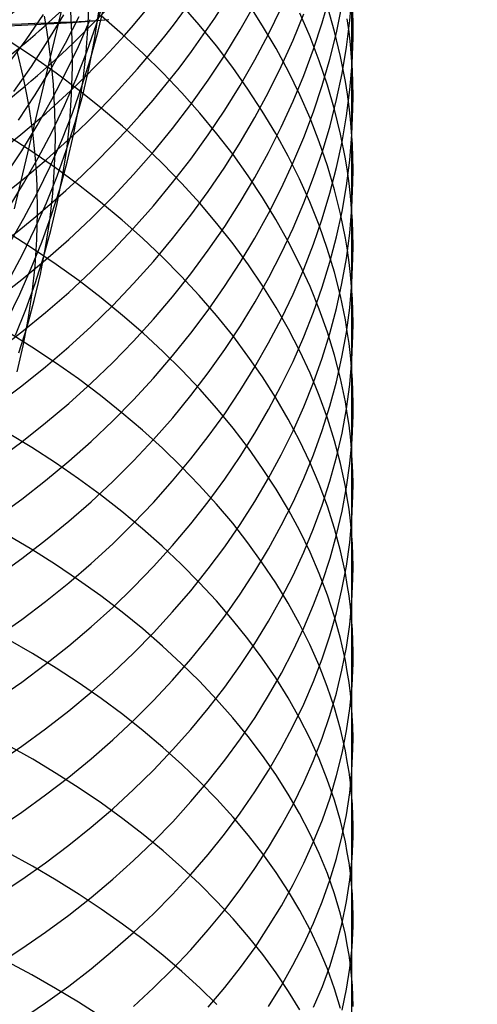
# Model space of a CAD drawing. Extents: x -383 to 1849, y -1185 to -529.
# Tile 832 of 870: x 1842 to 1849, y -960 to -945. Entities that reach past the tile are written whole.
import ezdxf

# ---------------------------------------------------------------- set-up
doc = ezdxf.new("R2010")
doc.units = 0
doc.layers.add('PREDEFINITO', color=7, linetype='CONTINUOUS')

msp = doc.modelspace()

# ---------------------------------------------------------------- linework, layer by layer
at = {"layer": 'PREDEFINITO'}
for p, q in [((1842.565, -945.734, 519.465), (1843.069, -943.613, 522.411)), ((1846.972, -944.683, 628.412), (1846.972, -945.737, 629.828)), ((1843.117, -945.253, 523.462), (1843.13, -944.844, 523.197)), ((1843.239, -945.253, 529.655), (1843.366, -944.847, 529.41)), ((1846.543, -945.229, 621.57), (1846.656, -944.838, 621.844)), ((1846.947, -945.199, 625.807), (1846.979, -944.811, 626.101)), ((1842.872, -945.27, 521.33), (1842.859, -945.067, 521.195)), ((1843.209, -945.478, 525.71), (1843.272, -945.069, 525.449)), ((1843.262, -945.353, 527.693), (1843.358, -944.945, 527.439)), ((1844.742, -945.262, 640.011), (1844.478, -944.96, 640.296)), ((1845.342, -945.336, 615.576), (1845.556, -944.959, 615.811)), ((1845.67, -945.276, 637.429), (1845.461, -944.948, 637.728)), ((1845.756, -945.398, 617.461), (1845.943, -945.015, 617.71)), ((1846.723, -945.358, 632.468), (1846.62, -944.994, 632.777)), ((1846.751, -945.377, 623.539), (1846.832, -944.987, 623.824)), ((1846.995, -945.257, 627.96), (1846.992, -945.066, 628.111)), ((1842.206, -945.48, 537.496), (1842.463, -945.111, 537.298)), ((1842.508, -945.334, 519.193), (1842.473, -945.134, 519.058)), ((1842.526, -945.496, 535.634), (1842.756, -945.116, 535.423)), ((1842.781, -945.527, 533.746), (1842.983, -945.138, 533.523)), ((1842.972, -945.578, 531.834), (1843.145, -945.182, 531.599)), ((1843.618, -945.403, 642.533), (1843.306, -945.131, 642.797)), ((1846.115, -945.487, 619.37), (1846.273, -945.101, 619.631)), ((1846.364, -945.437, 634.802), (1846.213, -945.088, 635.109)), ((1846.416, -945.616, 621.297), (1846.543, -945.229, 621.57)), ((1846.899, -945.586, 625.513), (1846.947, -945.199, 625.807)), ((1846.935, -945.361, 630.136), (1846.91, -945.174, 630.29)), ((1842.539, -945.534, 519.329), (1842.508, -945.334, 519.193)), ((1842.881, -945.472, 521.465), (1842.872, -945.27, 521.33)), ((1843.087, -945.661, 523.73), (1843.117, -945.253, 523.462)), ((1843.096, -945.654, 529.9), (1843.239, -945.253, 529.655)), ((1843.151, -945.758, 527.947), (1843.262, -945.353, 527.693)), ((1844.993, -945.57, 639.72), (1844.742, -945.262, 640.011)), ((1845.114, -945.706, 615.345), (1845.342, -945.336, 615.576)), ((1845.866, -945.608, 637.125), (1845.67, -945.276, 637.429)), ((1846.811, -945.723, 632.158), (1846.723, -945.358, 632.468)), ((1846.956, -945.549, 629.982), (1846.935, -945.361, 630.136)), ((1846.994, -945.448, 627.809), (1846.995, -945.257, 627.96)), ((1841.936, -945.841, 537.692), (1842.206, -945.48, 537.496)), ((1842.3, -945.725, 644.957), (1841.943, -945.489, 645.195)), ((1842.283, -945.869, 535.843), (1842.526, -945.496, 535.634)), ((1842.885, -945.877, 521.737), (1842.881, -945.472, 521.465)), ((1843.129, -945.884, 525.972), (1843.209, -945.478, 525.71)), ((1843.919, -945.681, 642.261), (1843.618, -945.403, 642.533)), ((1845.556, -945.775, 617.216), (1845.756, -945.398, 617.461)), ((1845.943, -945.869, 619.111), (1846.115, -945.487, 619.37)), ((1846.5, -945.789, 634.491), (1846.364, -945.437, 634.802)), ((1846.654, -945.764, 623.255), (1846.751, -945.377, 623.539)), ((1846.979, -945.831, 627.507), (1846.994, -945.448, 627.809)), ((1842.169, -946.037, 517.462), (1842.077, -945.644, 517.189)), ((1842.565, -945.734, 519.465), (1842.539, -945.534, 519.329)), ((1842.566, -945.91, 533.967), (1842.781, -945.527, 533.746)), ((1842.785, -945.969, 532.067), (1842.972, -945.578, 531.834)), ((1842.939, -946.051, 530.144), (1843.096, -945.654, 529.9)), ((1843.041, -946.067, 523.998), (1843.087, -945.661, 523.73)), ((1845.231, -945.884, 639.424), (1844.993, -945.57, 639.72)), ((1846.047, -945.945, 636.818), (1845.866, -945.608, 637.125)), ((1846.273, -946, 621.026), (1846.416, -945.616, 621.297)), ((1846.834, -945.971, 625.219), (1846.899, -945.586, 625.513)), ((1846.972, -945.737, 629.828), (1846.956, -945.549, 629.982)), ((1842.647, -945.969, 644.711), (1842.3, -945.725, 644.957)), ((1842.303, -946.826, 518.017), (1842.565, -945.734, 519.465)), ((1842.587, -945.934, 519.602), (1842.565, -945.734, 519.465)), ((1843.024, -946.159, 528.2), (1843.151, -945.758, 527.947)), ((1844.208, -945.965, 641.983), (1843.919, -945.681, 642.261)), ((1844.873, -946.07, 615.117), (1845.114, -945.706, 615.345)), ((1845.342, -946.147, 616.974), (1845.556, -945.775, 617.216)), ((1846.62, -946.145, 634.178), (1846.5, -945.789, 634.491)), ((1846.542, -946.149, 622.973), (1846.654, -945.764, 623.255)), ((1846.881, -946.091, 631.845), (1846.811, -945.723, 632.158)), ((1846.984, -945.925, 629.674), (1846.972, -945.737, 629.828)), ((1846.972, -945.737, 629.828), (1846.972, -946.829, 631.216)), ((1842.027, -946.235, 536.049), (1842.283, -945.869, 535.843)), ((1842.337, -946.286, 534.187), (1842.566, -945.91, 533.967)), ((1842.605, -946.135, 519.74), (1842.587, -945.934, 519.602)), ((1842.873, -946.281, 522.01), (1842.885, -945.877, 521.737)), ((1843.035, -946.288, 526.234), (1843.129, -945.884, 525.972)), ((1845.455, -946.202, 639.123), (1845.231, -945.884, 639.424)), ((1845.757, -946.246, 618.856), (1845.943, -945.869, 619.111)), ((1846.213, -946.285, 636.507), (1846.047, -945.945, 636.818)), ((1846.947, -946.213, 627.205), (1846.979, -945.831, 627.507)), ((1846.991, -946.114, 629.52), (1846.984, -945.925, 629.674)), ((1842.209, -946.234, 517.599), (1842.169, -946.037, 517.462)), ((1842.585, -946.355, 532.298), (1842.785, -945.969, 532.067)), ((1842.982, -946.221, 644.456), (1842.647, -945.969, 644.711)), ((1842.768, -946.443, 530.386), (1842.939, -946.051, 530.144)), ((1842.979, -946.47, 524.268), (1843.041, -946.067, 523.998)), ((1844.485, -946.256, 641.699), (1844.208, -945.965, 641.983)), ((1844.618, -946.427, 614.894), (1844.873, -946.07, 615.117)), ((1846.115, -946.38, 620.758), (1846.273, -946, 621.026)), ((1846.753, -946.355, 624.927), (1846.834, -945.971, 625.219)), ((1846.911, -946.275, 631.688), (1846.881, -946.091, 631.845)), ((1842.245, -946.432, 517.738), (1842.209, -946.234, 517.599)), ((1842.619, -946.335, 519.878), (1842.605, -946.135, 519.74)), ((1842.883, -946.556, 528.453), (1843.024, -946.159, 528.2)), ((1843.307, -946.48, 644.194), (1842.982, -946.221, 644.456)), ((1845.114, -946.512, 616.735), (1845.342, -946.147, 616.974)), ((1845.665, -946.524, 638.817), (1845.455, -946.202, 639.123)), ((1846.414, -946.532, 622.693), (1846.542, -946.149, 622.973)), ((1846.723, -946.502, 633.862), (1846.62, -946.145, 634.178)), ((1846.898, -946.594, 626.904), (1846.947, -946.213, 627.205)), ((1846.994, -946.302, 629.365), (1846.991, -946.114, 629.52)), ((1842.095, -946.656, 534.404), (1842.337, -946.286, 534.187)), ((1842.37, -946.733, 532.528), (1842.585, -946.355, 532.298)), ((1842.628, -946.535, 520.017), (1842.619, -946.335, 519.878)), ((1842.845, -946.683, 522.285), (1842.873, -946.281, 522.01)), ((1842.924, -946.688, 526.497), (1843.035, -946.288, 526.234)), ((1844.748, -946.552, 641.408), (1844.485, -946.256, 641.699)), ((1845.556, -946.618, 618.603), (1845.757, -946.246, 618.856)), ((1845.943, -946.757, 620.492), (1846.115, -946.38, 620.758)), ((1846.364, -946.628, 636.192), (1846.213, -946.285, 636.507)), ((1846.657, -946.737, 624.635), (1846.753, -946.355, 624.927)), ((1846.935, -946.459, 631.531), (1846.911, -946.275, 631.688)), ((1846.993, -946.49, 629.21), (1846.994, -946.302, 629.365)), ((1842.276, -946.629, 517.877), (1842.245, -946.432, 517.738)), ((1842.582, -946.83, 530.628), (1842.768, -946.443, 530.386)), ((1842.901, -946.872, 524.537), (1842.979, -946.47, 524.268)), ((1843.619, -946.746, 643.924), (1843.307, -946.48, 644.194)), ((1844.351, -946.777, 614.674), (1844.618, -946.427, 614.894)), ((1844.872, -946.872, 616.5), (1845.114, -946.512, 616.735)), ((1845.861, -946.851, 638.507), (1845.665, -946.524, 638.817)), ((1846.811, -946.861, 633.544), (1846.723, -946.502, 633.862)), ((1846.956, -946.644, 631.374), (1846.935, -946.459, 631.531)), ((1846.978, -946.867, 628.901), (1846.993, -946.49, 629.21)), ((1842.303, -946.826, 518.017), (1842.276, -946.629, 517.877)), ((1842.634, -946.934, 520.297), (1842.628, -946.535, 520.017)), ((1842.727, -946.948, 528.706), (1842.883, -946.556, 528.453)), ((1844.999, -946.854, 641.112), (1844.748, -946.552, 641.408)), ((1845.342, -946.985, 618.353), (1845.556, -946.618, 618.603)), ((1846.272, -946.91, 622.414), (1846.414, -946.532, 622.693)), ((1846.5, -946.974, 635.875), (1846.364, -946.628, 636.192)), ((1846.833, -946.973, 626.603), (1846.898, -946.594, 626.904)), ((1846.972, -946.829, 631.216), (1846.956, -946.644, 631.374)), ((1842.142, -947.105, 532.755), (1842.37, -946.733, 532.528)), ((1842.799, -947.085, 526.759), (1842.924, -946.688, 526.497)), ((1842.8, -947.084, 522.562), (1842.845, -946.683, 522.285)), ((1843.92, -947.019, 643.647), (1843.619, -946.746, 643.924)), ((1844.071, -947.12, 614.459), (1844.351, -946.777, 614.674)), ((1845.757, -947.128, 620.229), (1845.943, -946.757, 620.492)), ((1846.545, -947.116, 624.346), (1846.657, -946.737, 624.635)), ((1842.29, -947.116, 646.34), (1841.933, -946.884, 646.583)), ((1842.035, -947.955, 516.6), (1842.303, -946.826, 518.017)), ((1842.325, -947.024, 518.158), (1842.303, -946.826, 518.017)), ((1842.382, -947.21, 530.868), (1842.582, -946.83, 530.628)), ((1842.557, -947.336, 528.957), (1842.727, -946.948, 528.706)), ((1842.623, -947.333, 520.578), (1842.634, -946.934, 520.297)), ((1842.807, -947.27, 524.808), (1842.901, -946.872, 524.537)), ((1844.618, -947.225, 616.27), (1844.872, -946.872, 616.5)), ((1845.236, -947.16, 640.81), (1844.999, -946.854, 641.112)), ((1846.043, -947.182, 638.192), (1845.861, -946.851, 638.507)), ((1846.114, -947.286, 622.138), (1846.272, -946.91, 622.414)), ((1846.882, -947.222, 633.224), (1846.811, -946.861, 633.544)), ((1846.946, -947.243, 628.591), (1846.978, -946.867, 628.901)), ((1846.984, -947.014, 631.058), (1846.972, -946.829, 631.216)), ((1846.972, -946.829, 631.216), (1846.972, -947.948, 632.581)), ((1842.344, -947.221, 518.299), (1842.325, -947.024, 518.158)), ((1842.659, -947.477, 527.02), (1842.799, -947.085, 526.759)), ((1842.739, -947.483, 522.839), (1842.8, -947.084, 522.562)), ((1844.209, -947.297, 643.364), (1843.92, -947.019, 643.647)), ((1845.114, -947.346, 618.108), (1845.342, -946.985, 618.353)), ((1846.619, -947.323, 635.555), (1846.5, -946.974, 635.875)), ((1846.753, -947.351, 626.303), (1846.833, -946.973, 626.603)), ((1846.991, -947.199, 630.9), (1846.984, -947.014, 631.058)), ((1841.901, -947.47, 532.981), (1842.142, -947.105, 532.755)), ((1842.169, -947.584, 531.106), (1842.382, -947.21, 530.868)), ((1842.637, -947.356, 646.089), (1842.29, -947.116, 646.34)), ((1842.358, -947.419, 518.442), (1842.344, -947.221, 518.299)), ((1843.779, -947.454, 614.248), (1844.071, -947.12, 614.459)), ((1844.351, -947.57, 616.043), (1844.618, -947.225, 616.27)), ((1845.46, -947.472, 640.503), (1845.236, -947.16, 640.81)), ((1845.556, -947.495, 619.969), (1845.757, -947.128, 620.229)), ((1846.21, -947.516, 637.874), (1846.043, -947.182, 638.192)), ((1846.417, -947.492, 624.058), (1846.545, -947.116, 624.346)), ((1846.911, -947.403, 633.064), (1846.882, -947.222, 633.224)), ((1846.897, -947.618, 628.282), (1846.946, -947.243, 628.591)), ((1846.994, -947.384, 630.741), (1846.991, -947.199, 630.9)), ((1842.372, -947.717, 529.206), (1842.557, -947.336, 528.957)), ((1842.595, -947.73, 520.861), (1842.623, -947.333, 520.578)), ((1842.973, -947.603, 645.829), (1842.637, -947.356, 646.089)), ((1842.698, -947.665, 525.078), (1842.807, -947.27, 524.808)), ((1844.486, -947.582, 643.073), (1844.209, -947.297, 643.364)), ((1844.873, -947.701, 617.866), (1845.114, -947.346, 618.108)), ((1845.942, -947.657, 621.865), (1846.114, -947.286, 622.138)), ((1846.723, -947.674, 635.232), (1846.619, -947.323, 635.555)), ((1846.656, -947.727, 626.004), (1846.753, -947.351, 626.303)), ((1846.993, -947.569, 630.583), (1846.994, -947.384, 630.741)), ((1842.368, -947.616, 518.584), (1842.358, -947.419, 518.442)), ((1842.504, -947.865, 527.281), (1842.659, -947.477, 527.02)), ((1842.662, -947.878, 523.117), (1842.739, -947.483, 522.839)), ((1843.474, -947.78, 614.043), (1843.779, -947.454, 614.248)), ((1845.342, -947.856, 619.713), (1845.556, -947.495, 619.969)), ((1845.67, -947.788, 640.191), (1845.46, -947.472, 640.503)), ((1846.361, -947.854, 637.553), (1846.21, -947.516, 637.874)), ((1846.274, -947.865, 623.772), (1846.417, -947.492, 624.058)), ((1846.935, -947.585, 632.903), (1846.911, -947.403, 633.064)), ((1841.942, -947.952, 531.341), (1842.169, -947.584, 531.106)), ((1842.374, -948.01, 518.871), (1842.368, -947.616, 518.584)), ((1842.574, -948.056, 525.348), (1842.698, -947.665, 525.078)), ((1843.297, -947.857, 645.561), (1842.973, -947.603, 645.829)), ((1844.071, -947.908, 615.821), (1844.351, -947.57, 616.043)), ((1844.749, -947.873, 642.777), (1844.486, -947.582, 643.073)), ((1845.755, -948.024, 621.594), (1845.942, -947.657, 621.865)), ((1846.811, -948.028, 634.907), (1846.723, -947.674, 635.232)), ((1846.833, -947.992, 627.974), (1846.897, -947.618, 628.282)), ((1846.956, -947.766, 632.742), (1846.935, -947.585, 632.903)), ((1846.978, -947.94, 630.266), (1846.993, -947.569, 630.583)), ((1842.174, -948.093, 529.454), (1842.372, -947.717, 529.206)), ((1842.552, -948.125, 521.145), (1842.595, -947.73, 520.861)), ((1843.158, -948.097, 613.842), (1843.474, -947.78, 614.043)), ((1844.618, -948.049, 617.628), (1844.873, -947.701, 617.866)), ((1845.865, -948.108, 639.875), (1845.67, -947.788, 640.191)), ((1846.544, -948.1, 625.707), (1846.656, -947.727, 626.004)), ((1846.972, -947.948, 632.581), (1846.956, -947.766, 632.742)), ((1842.335, -948.247, 527.54), (1842.504, -947.865, 527.281)), ((1842.57, -948.271, 523.395), (1842.662, -947.878, 523.117)), ((1843.611, -948.118, 645.286), (1843.297, -947.857, 645.561)), ((1843.779, -948.239, 615.604), (1844.071, -947.908, 615.821)), ((1845, -948.169, 642.475), (1844.749, -947.873, 642.777)), ((1845.114, -948.212, 619.46), (1845.342, -947.856, 619.713)), ((1846.117, -948.235, 623.489), (1846.274, -947.865, 623.772)), ((1846.497, -948.194, 637.228), (1846.361, -947.854, 637.553)), ((1846.946, -948.31, 629.949), (1846.978, -947.94, 630.266)), ((1846.984, -948.13, 632.419), (1846.972, -947.948, 632.581)), ((1846.972, -947.948, 632.581), (1846.972, -949.095, 633.922)), ((1841.961, -948.463, 529.701), (1842.174, -948.093, 529.454)), ((1842.365, -948.403, 519.161), (1842.374, -948.01, 518.871)), ((1842.435, -948.443, 525.617), (1842.574, -948.056, 525.348)), ((1842.83, -948.405, 613.647), (1843.158, -948.097, 613.842)), ((1844.351, -948.39, 617.395), (1844.618, -948.049, 617.628)), ((1845.555, -948.385, 621.327), (1845.755, -948.024, 621.594)), ((1846.046, -948.432, 639.555), (1845.865, -948.108, 639.875)), ((1846.416, -948.471, 625.412), (1846.544, -948.1, 625.707)), ((1846.752, -948.364, 627.666), (1846.833, -947.992, 627.974)), ((1846.881, -948.382, 634.58), (1846.811, -948.028, 634.907)), ((1842.152, -948.624, 527.798), (1842.335, -948.247, 527.54)), ((1842.492, -948.518, 521.431), (1842.552, -948.125, 521.145)), ((1843.475, -948.56, 615.392), (1843.779, -948.239, 615.604)), ((1843.912, -948.386, 645.003), (1843.611, -948.118, 645.286)), ((1844.873, -948.561, 619.212), (1845.114, -948.212, 619.46)), ((1845.237, -948.469, 642.167), (1845, -948.169, 642.475)), ((1845.945, -948.6, 623.209), (1846.117, -948.235, 623.489)), ((1846.617, -948.537, 636.901), (1846.497, -948.194, 637.228)), ((1846.991, -948.312, 632.257), (1846.984, -948.13, 632.419)), ((1842.3, -948.534, 647.697), (1841.943, -948.307, 647.944)), ((1842.463, -948.661, 523.674), (1842.57, -948.271, 523.395)), ((1844.201, -948.66, 644.714), (1843.912, -948.386, 645.003)), ((1844.071, -948.724, 617.166), (1844.351, -948.39, 617.395)), ((1845.341, -948.742, 621.063), (1845.555, -948.385, 621.327)), ((1846.655, -948.734, 627.36), (1846.752, -948.364, 627.666)), ((1846.911, -948.56, 634.416), (1846.881, -948.382, 634.58)), ((1846.897, -948.679, 629.632), (1846.946, -948.31, 629.949)), ((1846.994, -948.494, 632.095), (1846.991, -948.312, 632.257)), ((1842.282, -948.825, 525.886), (1842.435, -948.443, 525.617)), ((1842.646, -948.768, 647.441), (1842.3, -948.534, 647.697)), ((1842.339, -948.795, 519.451), (1842.365, -948.403, 519.161)), ((1842.416, -948.909, 521.717), (1842.492, -948.518, 521.431)), ((1842.491, -948.703, 613.458), (1842.83, -948.405, 613.647)), ((1845.461, -948.775, 641.854), (1845.237, -948.469, 642.167)), ((1846.212, -948.76, 639.231), (1846.046, -948.432, 639.555)), ((1846.273, -948.838, 625.119), (1846.416, -948.471, 625.412)), ((1846.722, -948.882, 636.571), (1846.617, -948.537, 636.901)), ((1846.993, -948.676, 631.933), (1846.994, -948.494, 632.095)), ((1841.954, -948.996, 528.055), (1842.152, -948.624, 527.798)), ((1842.34, -949.047, 523.952), (1842.463, -948.661, 523.674)), ((1843.158, -948.874, 615.185), (1843.475, -948.56, 615.392)), ((1844.478, -948.939, 644.417), (1844.201, -948.66, 644.714)), ((1844.618, -948.904, 618.967), (1844.873, -948.561, 619.212)), ((1845.759, -948.961, 622.931), (1845.945, -948.6, 623.209)), ((1846.832, -949.046, 629.317), (1846.897, -948.679, 629.632)), ((1846.935, -948.738, 634.252), (1846.911, -948.56, 634.416)), ((1846.978, -949.04, 631.609), (1846.993, -948.676, 631.933)), ((1842.114, -949.202, 526.153), (1842.282, -948.825, 525.886)), ((1842.141, -948.991, 613.275), (1842.491, -948.703, 613.458)), ((1842.296, -949.185, 519.743), (1842.339, -948.795, 519.451)), ((1842.982, -949.01, 647.177), (1842.646, -948.768, 647.441)), ((1843.779, -949.049, 616.943), (1844.071, -948.724, 617.166)), ((1845.113, -949.093, 620.803), (1845.341, -948.742, 621.063)), ((1845.671, -949.085, 641.536), (1845.461, -948.775, 641.854)), ((1846.364, -949.09, 638.903), (1846.212, -948.76, 639.231)), ((1846.543, -949.102, 627.055), (1846.655, -948.734, 627.36)), ((1846.956, -948.917, 634.087), (1846.935, -948.738, 634.252)), ((1842.325, -949.296, 522.003), (1842.416, -948.909, 521.717)), ((1842.831, -949.177, 614.984), (1843.158, -948.874, 615.185)), ((1844.351, -949.24, 618.728), (1844.618, -948.904, 618.967)), ((1844.742, -949.224, 644.115), (1844.478, -948.939, 644.417)), ((1845.558, -949.317, 622.657), (1845.759, -948.961, 622.931)), ((1846.116, -949.202, 624.828), (1846.273, -948.838, 625.119)), ((1846.81, -949.228, 636.239), (1846.722, -948.882, 636.571)), ((1846.972, -949.095, 633.922), (1846.956, -948.917, 634.087)), ((1841.78, -949.268, 613.098), (1842.141, -948.991, 613.275)), ((1842.202, -949.428, 524.229), (1842.34, -949.047, 523.952)), ((1843.306, -949.258, 646.905), (1842.982, -949.01, 647.177)), ((1843.475, -949.367, 616.724), (1843.779, -949.049, 616.943)), ((1844.871, -949.438, 620.548), (1845.113, -949.093, 620.803)), ((1845.866, -949.398, 641.213), (1845.671, -949.085, 641.536)), ((1846.499, -949.424, 638.572), (1846.364, -949.09, 638.903)), ((1846.415, -949.467, 626.753), (1846.543, -949.102, 627.055)), ((1846.752, -949.412, 629.002), (1846.832, -949.046, 629.317)), ((1846.946, -949.404, 631.285), (1846.978, -949.04, 631.609)), ((1846.972, -949.095, 633.922), (1846.971, -951.465, 636.537)), ((1846.984, -949.274, 633.757), (1846.972, -949.095, 633.922)), ((1841.932, -949.574, 526.419), (1842.114, -949.202, 526.153)), ((1842.238, -949.573, 520.037), (1842.296, -949.185, 519.743)), ((1842.491, -949.472, 614.789), (1842.831, -949.177, 614.984)), ((1843.619, -949.514, 646.624), (1843.306, -949.258, 646.905)), ((1844.071, -949.569, 618.493), (1844.351, -949.24, 618.728)), ((1844.993, -949.514, 643.806), (1844.742, -949.224, 644.115)), ((1845.944, -949.562, 624.541), (1846.116, -949.202, 624.828)), ((1846.881, -949.577, 635.905), (1846.81, -949.228, 636.239)), ((1842.219, -949.68, 522.289), (1842.325, -949.296, 522.003)), ((1843.159, -949.676, 616.511), (1843.475, -949.367, 616.724)), ((1845.344, -949.668, 622.387), (1845.558, -949.317, 622.657)), ((1846.047, -949.716, 640.886), (1845.866, -949.398, 641.213)), ((1846.897, -949.766, 630.961), (1846.946, -949.404, 631.285)), ((1846.991, -949.452, 633.592), (1846.984, -949.274, 633.757)), ((1842.05, -949.805, 524.505), (1842.202, -949.428, 524.229)), ((1842.141, -949.756, 614.6), (1842.491, -949.472, 614.789)), ((1843.92, -949.775, 646.337), (1843.619, -949.514, 646.624)), ((1844.617, -949.776, 620.296), (1844.871, -949.438, 620.548)), ((1845.231, -949.81, 643.492), (1844.993, -949.514, 643.806)), ((1846.272, -949.829, 626.452), (1846.415, -949.467, 626.753)), ((1846.619, -949.76, 638.238), (1846.499, -949.424, 638.572)), ((1846.655, -949.777, 628.688), (1846.752, -949.412, 629.002)), ((1846.994, -949.631, 633.426), (1846.991, -949.452, 633.592)), ((1842.097, -950.06, 522.575), (1842.219, -949.68, 522.289)), ((1842.164, -949.958, 520.33), (1842.238, -949.573, 520.037)), ((1842.831, -949.976, 616.305), (1843.159, -949.676, 616.511)), ((1843.779, -949.89, 618.263), (1844.071, -949.569, 618.493)), ((1845.116, -950.014, 622.12), (1845.344, -949.668, 622.387)), ((1845.757, -949.917, 624.256), (1845.944, -949.562, 624.541)), ((1846.91, -949.751, 635.738), (1846.881, -949.577, 635.905)), ((1846.993, -949.81, 633.26), (1846.994, -949.631, 633.426)), ((1841.78, -950.03, 614.418), (1842.141, -949.756, 614.6)), ((1842.29, -949.979, 649.024), (1841.932, -949.756, 649.276)), ((1844.209, -950.043, 646.042), (1843.92, -949.775, 646.337)), ((1844.35, -950.108, 620.05), (1844.617, -949.776, 620.296)), ((1845.455, -950.109, 643.172), (1845.231, -949.81, 643.492)), ((1846.213, -950.037, 640.556), (1846.047, -949.716, 640.886)), ((1846.115, -950.187, 626.154), (1846.272, -949.829, 626.452)), ((1846.543, -950.138, 628.376), (1846.655, -949.777, 628.688)), ((1846.723, -950.098, 637.902), (1846.619, -949.76, 638.238)), ((1846.832, -950.128, 630.638), (1846.897, -949.766, 630.961)), ((1846.935, -949.926, 635.57), (1846.91, -949.751, 635.738)), ((1846.978, -950.168, 632.929), (1846.993, -949.81, 633.26)), ((1842.074, -950.34, 520.625), (1842.164, -949.958, 520.33)), ((1842.636, -950.208, 648.764), (1842.29, -949.979, 649.024)), ((1842.492, -950.266, 616.104), (1842.831, -949.976, 616.305)), ((1843.474, -950.203, 618.039), (1843.779, -949.89, 618.263)), ((1845.557, -950.268, 623.975), (1845.757, -949.917, 624.256)), ((1846.956, -950.101, 635.402), (1846.935, -949.926, 635.57)), ((1844.07, -950.432, 619.808), (1844.35, -950.108, 620.05)), ((1844.485, -950.316, 645.741), (1844.209, -950.043, 646.042)), ((1844.874, -950.353, 621.858), (1845.116, -950.014, 622.12)), ((1845.666, -950.413, 642.848), (1845.455, -950.109, 643.172)), ((1846.364, -950.361, 640.222), (1846.213, -950.037, 640.556)), ((1846.81, -950.438, 637.563), (1846.723, -950.098, 637.902)), ((1846.751, -950.488, 630.316), (1846.832, -950.128, 630.638)), ((1846.972, -950.277, 635.233), (1846.956, -950.101, 635.402)), ((1842.141, -950.546, 615.909), (1842.492, -950.266, 616.104)), ((1842.972, -950.445, 648.494), (1842.636, -950.208, 648.764)), ((1843.158, -950.507, 617.82), (1843.474, -950.203, 618.039)), ((1845.342, -950.614, 623.698), (1845.557, -950.268, 623.975)), ((1845.943, -950.542, 625.86), (1846.115, -950.187, 626.154)), ((1846.415, -950.497, 628.067), (1846.543, -950.138, 628.376)), ((1846.946, -950.525, 632.598), (1846.978, -950.168, 632.929)), ((1844.749, -950.594, 645.433), (1844.485, -950.316, 645.741)), ((1844.62, -950.686, 621.6), (1844.874, -950.353, 621.858)), ((1845.862, -950.721, 642.519), (1845.666, -950.413, 642.848)), ((1846.5, -950.688, 639.884), (1846.364, -950.361, 640.222)), ((1846.984, -950.452, 635.065), (1846.972, -950.277, 635.233)), ((1841.78, -950.816, 615.721), (1842.141, -950.546, 615.909)), ((1842.83, -950.802, 617.607), (1843.158, -950.507, 617.82)), ((1843.297, -950.689, 648.217), (1842.972, -950.445, 648.494)), ((1843.778, -950.749, 619.572), (1844.07, -950.432, 619.808)), ((1845.757, -950.892, 625.568), (1845.943, -950.542, 625.86)), ((1846.272, -950.853, 627.759), (1846.415, -950.497, 628.067)), ((1846.655, -950.845, 629.995), (1846.751, -950.488, 630.316)), ((1846.881, -950.779, 637.223), (1846.81, -950.438, 637.563)), ((1846.897, -950.881, 632.267), (1846.946, -950.525, 632.598)), ((1846.992, -950.628, 634.896), (1846.984, -950.452, 635.065)), ((1843.61, -950.939, 647.931), (1843.297, -950.689, 648.217)), ((1844.353, -951.012, 621.348), (1844.62, -950.686, 621.6)), ((1845, -950.878, 645.12), (1844.749, -950.594, 645.433)), ((1845.115, -950.954, 623.425), (1845.342, -950.614, 623.698)), ((1846.619, -951.017, 639.544), (1846.5, -950.688, 639.884)), ((1846.995, -950.803, 634.727), (1846.992, -950.628, 634.896)), ((1842.491, -951.088, 617.401), (1842.83, -950.802, 617.607)), ((1843.474, -951.058, 619.341), (1843.778, -950.749, 619.572)), ((1846.043, -951.033, 642.186), (1845.862, -950.721, 642.519)), ((1846.542, -951.201, 629.677), (1846.655, -950.845, 629.995)), ((1846.91, -950.95, 637.052), (1846.881, -950.779, 637.223)), ((1846.994, -950.979, 634.558), (1846.995, -950.803, 634.727)), ((1843.912, -951.195, 647.638), (1843.61, -950.939, 647.931)), ((1844.873, -951.288, 623.156), (1845.115, -950.954, 623.425)), ((1845.237, -951.166, 644.8), (1845, -950.878, 645.12)), ((1845.556, -951.237, 625.28), (1845.757, -950.892, 625.568)), ((1846.115, -951.206, 627.454), (1846.272, -950.853, 627.759)), ((1846.833, -951.236, 631.937), (1846.897, -950.881, 632.267)), ((1846.935, -951.122, 636.881), (1846.91, -950.95, 637.052)), ((1846.979, -951.33, 634.219), (1846.994, -950.979, 634.558)), ((1842.141, -951.364, 617.201), (1842.491, -951.088, 617.401)), ((1843.157, -951.358, 619.116), (1843.474, -951.058, 619.341)), ((1844.073, -951.331, 621.1), (1844.353, -951.012, 621.348)), ((1846.21, -951.347, 641.848), (1846.043, -951.033, 642.186)), ((1846.723, -951.349, 639.201), (1846.619, -951.017, 639.544)), ((1846.955, -951.293, 636.709), (1846.935, -951.122, 636.881)), ((1842.288, -951.448, 650.323), (1841.931, -951.231, 650.579)), ((1844.201, -951.457, 647.338), (1843.912, -951.195, 647.638)), ((1845.461, -951.459, 644.475), (1845.237, -951.166, 644.8)), ((1845.342, -951.578, 624.995), (1845.556, -951.237, 625.28)), ((1845.943, -951.554, 627.152), (1846.115, -951.206, 627.454)), ((1846.415, -951.554, 629.36), (1846.542, -951.201, 629.677)), ((1846.752, -951.589, 631.608), (1846.833, -951.236, 631.937)), ((1841.78, -951.63, 617.008), (1842.141, -951.364, 617.201)), ((1842.83, -951.649, 618.898), (1843.157, -951.358, 619.116)), ((1843.78, -951.643, 620.858), (1844.073, -951.331, 621.1)), ((1844.619, -951.616, 622.892), (1844.873, -951.288, 623.156)), ((1846.361, -951.665, 641.508), (1846.21, -951.347, 641.848)), ((1846.811, -951.682, 638.855), (1846.723, -951.349, 639.201)), ((1846.947, -951.68, 633.881), (1846.979, -951.33, 634.219)), ((1846.971, -951.465, 636.537), (1846.955, -951.293, 636.709)), ((1842.635, -951.673, 650.058), (1842.288, -951.448, 650.323)), ((1844.478, -951.725, 647.031), (1844.201, -951.457, 647.338)), ((1845.67, -951.756, 644.145), (1845.461, -951.459, 644.475)), ((1845.756, -951.899, 626.854), (1845.943, -951.554, 627.152)), ((1846.272, -951.904, 629.045), (1846.415, -951.554, 629.36)), ((1846.983, -951.637, 636.365), (1846.971, -951.465, 636.537)), ((1846.971, -951.465, 636.537), (1846.972, -952.689, 637.809)), ((1842.491, -951.932, 618.685), (1842.83, -951.649, 618.898)), ((1842.971, -951.905, 649.784), (1842.635, -951.673, 650.058)), ((1843.476, -951.946, 620.621), (1843.78, -951.643, 620.858)), ((1844.352, -951.937, 622.633), (1844.619, -951.616, 622.892)), ((1845.114, -951.913, 624.715), (1845.342, -951.578, 624.995)), ((1846.497, -951.986, 641.163), (1846.361, -951.665, 641.508)), ((1846.655, -951.941, 631.28), (1846.752, -951.589, 631.608)), ((1846.881, -952.017, 638.508), (1846.811, -951.682, 638.855)), ((1846.899, -952.029, 633.543), (1846.947, -951.68, 633.881)), ((1846.991, -951.809, 636.193), (1846.983, -951.637, 636.365)), ((1844.742, -951.998, 646.717), (1844.478, -951.725, 647.031)), ((1845.866, -952.057, 643.811), (1845.67, -951.756, 644.145)), ((1846.994, -951.981, 636.021), (1846.991, -951.809, 636.193)), ((1842.141, -952.204, 618.48), (1842.491, -951.932, 618.685)), ((1843.296, -952.143, 649.501), (1842.971, -951.905, 649.784)), ((1843.16, -952.242, 620.391), (1843.476, -951.946, 620.621)), ((1844.072, -952.251, 622.379), (1844.352, -951.937, 622.633)), ((1844.993, -952.276, 646.397), (1844.742, -951.998, 646.717)), ((1844.873, -952.242, 624.44), (1845.114, -951.913, 624.715)), ((1845.556, -952.238, 626.559), (1845.756, -951.899, 626.854)), ((1846.115, -952.25, 628.733), (1846.272, -951.904, 629.045)), ((1846.618, -952.308, 640.816), (1846.497, -951.986, 641.163)), ((1846.543, -952.29, 630.954), (1846.655, -951.941, 631.28)), ((1846.993, -952.154, 635.848), (1846.994, -951.981, 636.021)), ((1843.609, -952.387, 649.211), (1843.296, -952.143, 649.501)), ((1846.047, -952.362, 643.471), (1845.866, -952.057, 643.811)), ((1846.834, -952.378, 633.206), (1846.899, -952.029, 633.543)), ((1846.91, -952.184, 638.334), (1846.881, -952.017, 638.508)), ((1841.78, -952.467, 618.282), (1842.141, -952.204, 618.48)), ((1842.832, -952.528, 620.167), (1843.16, -952.242, 620.391)), ((1843.779, -952.558, 622.131), (1844.072, -952.251, 622.379)), ((1844.618, -952.565, 624.169), (1844.873, -952.242, 624.44)), ((1845.231, -952.558, 646.071), (1844.993, -952.276, 646.397)), ((1845.342, -952.573, 626.268), (1845.556, -952.238, 626.559)), ((1845.943, -952.592, 628.425), (1846.115, -952.25, 628.733)), ((1846.415, -952.636, 630.631), (1846.543, -952.29, 630.954)), ((1846.935, -952.352, 638.159), (1846.91, -952.184, 638.334)), ((1846.977, -952.498, 635.503), (1846.993, -952.154, 635.848)), ((1843.91, -952.638, 648.912), (1843.609, -952.387, 649.211)), ((1846.213, -952.67, 643.128), (1846.047, -952.362, 643.471)), ((1846.722, -952.633, 640.467), (1846.618, -952.308, 640.816)), ((1846.753, -952.724, 632.871), (1846.834, -952.378, 633.206)), ((1846.956, -952.521, 637.984), (1846.935, -952.352, 638.159)), ((1842.492, -952.806, 619.95), (1842.832, -952.528, 620.167)), ((1843.475, -952.857, 621.888), (1843.779, -952.558, 622.131)), ((1844.351, -952.881, 623.903), (1844.618, -952.565, 624.169)), ((1845.114, -952.903, 625.981), (1845.342, -952.573, 626.268)), ((1845.455, -952.845, 645.74), (1845.231, -952.558, 646.071)), ((1846.945, -952.841, 635.158), (1846.977, -952.498, 635.503)), ((1846.972, -952.689, 637.809), (1846.956, -952.521, 637.984)), ((1844.2, -952.894, 648.607), (1843.91, -952.638, 648.912)), ((1845.756, -952.931, 628.12), (1845.943, -952.592, 628.425)), ((1846.364, -952.98, 642.782), (1846.213, -952.67, 643.128)), ((1846.272, -952.98, 630.31), (1846.415, -952.636, 630.631)), ((1846.657, -953.069, 632.536), (1846.753, -952.724, 632.871)), ((1846.81, -952.96, 640.115), (1846.722, -952.633, 640.467)), ((1846.984, -952.858, 637.634), (1846.972, -952.689, 637.809)), ((1846.972, -952.689, 637.809), (1846.972, -955.211, 640.279)), ((1842.291, -952.943, 651.593), (1841.933, -952.731, 651.854)), ((1842.142, -953.074, 619.739), (1842.492, -952.806, 619.95)), ((1843.159, -953.147, 621.652), (1843.475, -952.857, 621.888)), ((1845.665, -953.136, 645.404), (1845.455, -952.845, 645.74)), ((1846.897, -953.184, 634.813), (1846.945, -952.841, 635.158)), ((1846.991, -953.026, 637.458), (1846.984, -952.858, 637.634)), ((1842.637, -953.162, 651.324), (1842.291, -952.943, 651.593)), ((1844.071, -953.191, 623.643), (1844.351, -952.881, 623.903)), ((1844.477, -953.155, 648.294), (1844.2, -952.894, 648.607)), ((1844.872, -953.226, 625.699), (1845.114, -952.903, 625.981)), ((1845.556, -953.265, 627.818), (1845.756, -952.931, 628.12)), ((1846.115, -953.32, 629.991), (1846.272, -952.98, 630.31)), ((1846.5, -953.294, 642.431), (1846.364, -952.98, 642.782)), ((1846.881, -953.288, 639.761), (1846.81, -952.96, 640.115)), ((1841.781, -953.332, 619.536), (1842.142, -953.074, 619.739)), ((1842.831, -953.429, 621.422), (1843.159, -953.147, 621.652)), ((1844.741, -953.422, 647.975), (1844.477, -953.155, 648.294)), ((1845.861, -953.43, 645.063), (1845.665, -953.136, 645.404)), ((1846.545, -953.411, 632.204), (1846.657, -953.069, 632.536)), ((1846.994, -953.195, 637.282), (1846.991, -953.026, 637.458)), ((1842.973, -953.388, 651.045), (1842.637, -953.162, 651.324)), ((1843.779, -953.493, 623.388), (1844.071, -953.191, 623.643)), ((1844.618, -953.544, 625.422), (1844.872, -953.226, 625.699)), ((1845.342, -953.594, 627.52), (1845.556, -953.265, 627.818)), ((1846.619, -953.609, 642.078), (1846.5, -953.294, 642.431)), ((1846.832, -953.526, 634.469), (1846.897, -953.184, 634.813)), ((1846.91, -953.452, 639.583), (1846.881, -953.288, 639.761)), ((1846.993, -953.364, 637.106), (1846.994, -953.195, 637.282)), ((1842.492, -953.702, 621.2), (1842.831, -953.429, 621.422)), ((1843.298, -953.621, 650.758), (1842.973, -953.388, 651.045)), ((1844.992, -953.694, 647.65), (1844.741, -953.422, 647.975)), ((1846.043, -953.728, 644.718), (1845.861, -953.43, 645.063)), ((1845.943, -953.656, 629.676), (1846.115, -953.32, 629.991)), ((1846.417, -953.751, 631.874), (1846.545, -953.411, 632.204)), ((1846.978, -953.701, 636.754), (1846.993, -953.364, 637.106)), ((1843.475, -953.788, 623.139), (1843.779, -953.493, 623.388)), ((1844.351, -953.855, 625.15), (1844.618, -953.544, 625.422)), ((1846.751, -953.866, 634.127), (1846.832, -953.526, 634.469)), ((1846.935, -953.617, 639.405), (1846.91, -953.452, 639.583)), ((1842.141, -953.966, 620.984), (1842.492, -953.702, 621.2)), ((1843.611, -953.86, 650.463), (1843.298, -953.621, 650.758)), ((1845.23, -953.97, 647.319), (1844.992, -953.694, 647.65)), ((1845.114, -953.917, 627.227), (1845.342, -953.594, 627.52)), ((1845.757, -953.989, 629.364), (1845.943, -953.656, 629.676)), ((1846.21, -954.03, 644.369), (1846.043, -953.728, 644.718)), ((1846.723, -953.927, 641.723), (1846.619, -953.609, 642.078)), ((1846.956, -953.782, 639.227), (1846.935, -953.617, 639.405)), ((1846.946, -954.038, 636.403), (1846.978, -953.701, 636.754)), ((1843.159, -954.074, 622.897), (1843.475, -953.788, 623.139)), ((1843.913, -954.104, 650.16), (1843.611, -953.86, 650.463)), ((1844.071, -954.16, 624.884), (1844.351, -953.855, 625.15)), ((1846.274, -954.088, 631.546), (1846.417, -953.751, 631.874)), ((1846.654, -954.204, 633.786), (1846.751, -953.866, 634.127)), ((1846.972, -953.947, 639.048), (1846.956, -953.782, 639.227)), ((1841.78, -954.22, 620.776), (1842.141, -953.966, 620.984)), ((1844.872, -954.236, 626.939), (1845.114, -953.917, 627.227)), ((1845.454, -954.25, 646.982), (1845.23, -953.97, 647.319)), ((1845.556, -954.316, 629.056), (1845.757, -953.989, 629.364)), ((1846.811, -954.246, 641.364), (1846.723, -953.927, 641.723)), ((1846.984, -954.112, 638.87), (1846.972, -953.947, 639.048)), ((1842.831, -954.352, 622.662), (1843.159, -954.074, 622.897)), ((1843.779, -954.457, 624.623), (1844.071, -954.16, 624.884)), ((1844.202, -954.354, 649.85), (1843.913, -954.104, 650.16)), ((1846.117, -954.421, 631.221), (1846.274, -954.088, 631.546)), ((1846.361, -954.334, 644.015), (1846.21, -954.03, 644.369)), ((1846.897, -954.374, 636.051), (1846.946, -954.038, 636.403)), ((1846.992, -954.277, 638.691), (1846.984, -954.112, 638.87)), ((1842.301, -954.464, 652.832), (1841.943, -954.258, 653.096)), ((1844.618, -954.548, 626.655), (1844.872, -954.236, 626.939)), ((1845.665, -954.534, 646.64), (1845.454, -954.25, 646.982)), ((1846.542, -954.54, 633.446), (1846.654, -954.204, 633.786)), ((1846.881, -954.567, 641.004), (1846.811, -954.246, 641.364)), ((1846.995, -954.442, 638.511), (1846.992, -954.277, 638.691)), ((1842.492, -954.621, 622.433), (1842.831, -954.352, 622.662)), ((1844.479, -954.609, 649.532), (1844.202, -954.354, 649.85)), ((1845.342, -954.639, 628.752), (1845.556, -954.316, 629.056)), ((1845.945, -954.751, 630.899), (1846.117, -954.421, 631.221)), ((1846.497, -954.64, 643.659), (1846.361, -954.334, 644.015)), ((1846.832, -954.708, 635.701), (1846.897, -954.374, 636.051)), ((1846.994, -954.607, 638.332), (1846.995, -954.442, 638.511)), ((1842.647, -954.678, 652.559), (1842.301, -954.464, 652.832)), ((1843.475, -954.746, 624.369), (1843.779, -954.457, 624.623)), ((1844.351, -954.853, 626.377), (1844.618, -954.548, 626.655)), ((1845.861, -954.822, 646.294), (1845.665, -954.534, 646.64)), ((1846.414, -954.873, 633.109), (1846.542, -954.54, 633.446)), ((1846.91, -954.728, 640.823), (1846.881, -954.567, 641.004)), ((1842.141, -954.881, 622.212), (1842.492, -954.621, 622.433)), ((1842.983, -954.898, 652.276), (1842.647, -954.678, 652.559)), ((1844.743, -954.87, 649.208), (1844.479, -954.609, 649.532)), ((1845.114, -954.957, 628.452), (1845.342, -954.639, 628.752)), ((1846.617, -954.949, 643.299), (1846.497, -954.64, 643.659)), ((1846.752, -955.042, 635.351), (1846.832, -954.708, 635.701)), ((1846.935, -954.889, 640.642), (1846.91, -954.728, 640.823)), ((1846.979, -954.937, 637.974), (1846.994, -954.607, 638.332)), ((1841.78, -955.132, 621.999), (1842.141, -954.881, 622.212)), ((1843.158, -955.028, 624.121), (1843.475, -954.746, 624.369)), ((1844.071, -955.153, 626.105), (1844.351, -954.853, 626.377)), ((1844.994, -955.135, 648.878), (1844.743, -954.87, 649.208)), ((1845.758, -955.077, 630.581), (1845.945, -954.751, 630.899)), ((1846.042, -955.114, 645.942), (1845.861, -954.822, 646.294)), ((1846.271, -955.204, 632.775), (1846.414, -954.873, 633.109)), ((1842.831, -955.301, 623.88), (1843.158, -955.028, 624.121)), ((1843.307, -955.124, 651.985), (1842.983, -954.898, 652.276)), ((1844.873, -955.27, 628.158), (1845.114, -954.957, 628.452)), ((1846.722, -955.26, 642.937), (1846.617, -954.949, 643.299)), ((1846.956, -955.05, 640.461), (1846.935, -954.889, 640.642)), ((1846.947, -955.267, 637.615), (1846.979, -954.937, 637.974)), ((1843.62, -955.357, 651.686), (1843.307, -955.124, 651.985)), ((1843.779, -955.444, 625.838), (1844.071, -955.153, 626.105)), ((1845.232, -955.404, 648.541), (1844.994, -955.135, 648.878)), ((1845.558, -955.398, 630.267), (1845.758, -955.077, 630.581)), ((1846.209, -955.408, 645.587), (1846.042, -955.114, 645.942)), ((1846.655, -955.373, 635.003), (1846.752, -955.042, 635.351)), ((1846.972, -955.211, 640.279), (1846.956, -955.05, 640.461)), ((1842.491, -955.566, 623.646), (1842.831, -955.301, 623.88)), ((1844.618, -955.576, 627.868), (1844.873, -955.27, 628.158)), ((1846.114, -955.531, 632.443), (1846.271, -955.204, 632.775)), ((1846.81, -955.572, 642.572), (1846.722, -955.26, 642.937)), ((1846.899, -955.596, 637.257), (1846.947, -955.267, 637.615)), ((1846.983, -955.373, 640.097), (1846.972, -955.211, 640.279)), ((1846.972, -955.211, 640.279), (1846.972, -956.516, 641.468)), ((1843.474, -955.729, 625.578), (1843.779, -955.444, 625.838)), ((1843.921, -955.595, 651.379), (1843.62, -955.357, 651.686)), ((1845.456, -955.678, 648.199), (1845.232, -955.404, 648.541)), ((1845.344, -955.715, 629.957), (1845.558, -955.398, 630.267)), ((1846.361, -955.705, 645.228), (1846.209, -955.408, 645.587)), ((1846.543, -955.702, 634.657), (1846.655, -955.373, 635.003)), ((1846.991, -955.534, 639.915), (1846.983, -955.373, 640.097)), ((1842.141, -955.821, 623.42), (1842.491, -955.566, 623.646)), ((1844.209, -955.838, 651.064), (1843.921, -955.595, 651.379)), ((1844.351, -955.876, 627.584), (1844.618, -955.576, 627.868)), ((1845.942, -955.855, 632.115), (1846.114, -955.531, 632.443)), ((1846.881, -955.886, 642.206), (1846.81, -955.572, 642.572)), ((1846.834, -955.924, 636.9), (1846.899, -955.596, 637.257)), ((1846.994, -955.696, 639.733), (1846.991, -955.534, 639.915)), ((1843.158, -956.006, 625.325), (1843.474, -955.729, 625.578)), ((1845.116, -956.026, 629.652), (1845.344, -955.715, 629.957)), ((1845.666, -955.955, 647.852), (1845.456, -955.678, 648.199)), ((1846.497, -956.004, 644.865), (1846.361, -955.705, 645.228)), ((1846.415, -956.029, 634.314), (1846.543, -955.702, 634.657)), ((1846.993, -955.858, 639.55), (1846.994, -955.696, 639.733)), ((1841.78, -956.067, 623.202), (1842.141, -955.821, 623.42)), ((1842.302, -956.012, 654.039), (1841.945, -955.81, 654.307)), ((1844.071, -956.17, 627.306), (1844.351, -955.876, 627.584)), ((1844.486, -956.087, 650.742), (1844.209, -955.838, 651.064)), ((1845.755, -956.174, 631.79), (1845.942, -955.855, 632.115)), ((1846.91, -956.043, 642.022), (1846.881, -955.886, 642.206)), ((1846.977, -956.181, 639.185), (1846.993, -955.858, 639.55)), ((1842.648, -956.22, 653.761), (1842.302, -956.012, 654.039)), ((1842.831, -956.274, 625.079), (1843.158, -956.006, 625.325)), ((1844.874, -956.332, 629.351), (1845.116, -956.026, 629.652)), ((1845.862, -956.236, 647.499), (1845.666, -955.955, 647.852)), ((1846.272, -956.353, 633.973), (1846.415, -956.029, 634.314)), ((1846.617, -956.306, 644.499), (1846.497, -956.004, 644.865)), ((1846.753, -956.25, 636.545), (1846.834, -955.924, 636.9)), ((1843.779, -956.456, 627.034), (1844.071, -956.17, 627.306)), ((1844.75, -956.34, 650.414), (1844.486, -956.087, 650.742)), ((1845.555, -956.49, 631.469), (1845.755, -956.174, 631.79)), ((1846.935, -956.201, 641.837), (1846.91, -956.043, 642.022)), ((1846.945, -956.503, 638.821), (1846.977, -956.181, 639.185)), ((1842.491, -956.534, 624.84), (1842.831, -956.274, 625.079)), ((1842.984, -956.435, 653.474), (1842.648, -956.22, 653.761)), ((1846.044, -956.521, 647.142), (1845.862, -956.236, 647.499)), ((1846.722, -956.61, 644.131), (1846.617, -956.306, 644.499)), ((1846.657, -956.574, 636.191), (1846.753, -956.25, 636.545)), ((1846.956, -956.359, 641.653), (1846.935, -956.201, 641.837)), ((1843.308, -956.656, 653.178), (1842.984, -956.435, 653.474)), ((1843.475, -956.736, 626.768), (1843.779, -956.456, 627.034)), ((1844.62, -956.632, 629.056), (1844.874, -956.332, 629.351)), ((1845, -956.598, 650.079), (1844.75, -956.34, 650.414)), ((1846.115, -956.673, 633.635), (1846.272, -956.353, 633.973)), ((1846.972, -956.516, 641.468), (1846.956, -956.359, 641.653)), ((1842.141, -956.785, 624.609), (1842.491, -956.534, 624.84)), ((1845.237, -956.861, 649.737), (1845, -956.598, 650.079)), ((1845.34, -956.8, 631.153), (1845.555, -956.49, 631.469)), ((1846.21, -956.808, 646.781), (1846.044, -956.521, 647.142)), ((1846.545, -956.896, 635.838), (1846.657, -956.574, 636.191)), ((1846.81, -956.915, 643.76), (1846.722, -956.61, 644.131)), ((1846.897, -956.825, 638.456), (1846.945, -956.503, 638.821)), ((1846.984, -956.674, 641.283), (1846.972, -956.516, 641.468)), ((1846.972, -956.516, 641.468), (1846.972, -959.179, 643.785)), ((1843.158, -957.007, 626.51), (1843.475, -956.736, 626.768)), ((1843.621, -956.882, 652.874), (1843.308, -956.656, 653.178)), ((1844.353, -956.926, 628.766), (1844.62, -956.632, 629.056)), ((1845.943, -956.991, 633.3), (1846.115, -956.673, 633.635)), ((1846.992, -956.832, 641.097), (1846.984, -956.674, 641.283)), ((1841.78, -957.027, 624.386), (1842.141, -956.785, 624.609)), ((1843.922, -957.115, 652.562), (1843.621, -956.882, 652.874)), ((1845.113, -957.106, 630.841), (1845.34, -956.8, 631.153)), ((1845.461, -957.127, 649.39), (1845.237, -956.861, 649.737)), ((1846.362, -957.098, 646.416), (1846.21, -956.808, 646.781)), ((1846.417, -957.216, 635.489), (1846.545, -956.896, 635.838)), ((1846.832, -957.146, 638.093), (1846.897, -956.825, 638.456)), ((1846.995, -956.99, 640.912), (1846.992, -956.832, 641.097)), ((1842.831, -957.271, 626.258), (1843.158, -957.007, 626.51)), ((1844.073, -957.214, 628.483), (1844.353, -956.926, 628.766)), ((1845.756, -957.304, 632.969), (1845.943, -956.991, 633.3)), ((1846.881, -957.221, 643.388), (1846.81, -956.915, 643.76)), ((1846.994, -957.148, 640.726), (1846.995, -956.99, 640.912)), ((1844.211, -957.352, 652.242), (1843.922, -957.115, 652.562)), ((1844.871, -957.407, 630.534), (1845.113, -957.106, 630.841)), ((1845.671, -957.397, 649.038), (1845.461, -957.127, 649.39)), ((1846.498, -957.39, 646.048), (1846.362, -957.098, 646.416)), ((1846.751, -957.465, 637.731), (1846.832, -957.146, 638.093)), ((1846.979, -957.464, 640.355), (1846.994, -957.148, 640.726)), ((1842.491, -957.526, 626.014), (1842.831, -957.271, 626.258)), ((1843.78, -957.495, 628.205), (1844.073, -957.214, 628.483)), ((1845.556, -957.613, 632.642), (1845.756, -957.304, 632.969)), ((1846.274, -957.532, 635.141), (1846.417, -957.216, 635.489)), ((1846.91, -957.375, 643.201), (1846.881, -957.221, 643.388)), ((1842.299, -957.579, 655.221), (1841.942, -957.382, 655.493)), ((1844.487, -957.594, 651.915), (1844.211, -957.352, 652.242)), ((1844.617, -957.701, 630.233), (1844.871, -957.407, 630.534)), ((1845.866, -957.671, 648.681), (1845.671, -957.397, 649.038)), ((1846.618, -957.685, 645.676), (1846.498, -957.39, 646.048)), ((1846.654, -957.782, 637.37), (1846.751, -957.465, 637.731)), ((1846.935, -957.529, 643.013), (1846.91, -957.375, 643.201)), ((1846.947, -957.779, 639.984), (1846.979, -957.464, 640.355)), ((1842.141, -957.772, 625.778), (1842.491, -957.526, 626.014)), ((1842.646, -957.781, 654.939), (1842.299, -957.579, 655.221)), ((1843.476, -957.768, 627.935), (1843.78, -957.495, 628.205)), ((1844.751, -957.842, 651.581), (1844.487, -957.594, 651.915)), ((1845.342, -957.917, 632.319), (1845.556, -957.613, 632.642)), ((1846.117, -957.846, 634.797), (1846.274, -957.532, 635.141)), ((1846.956, -957.683, 642.825), (1846.935, -957.529, 643.013)), ((1843.16, -958.034, 627.671), (1843.476, -957.768, 627.935)), ((1844.35, -957.99, 629.937), (1844.617, -957.701, 630.233)), ((1846.047, -957.948, 648.319), (1845.866, -957.671, 648.681)), ((1846.722, -957.981, 645.302), (1846.618, -957.685, 645.676)), ((1846.972, -957.837, 642.637), (1846.956, -957.683, 642.825)), ((1841.78, -958.01, 625.55), (1842.141, -957.772, 625.778)), ((1842.981, -957.99, 654.648), (1842.646, -957.781, 654.939)), ((1845.001, -958.093, 651.241), (1844.751, -957.842, 651.581)), ((1845.945, -958.156, 634.457), (1846.117, -957.846, 634.797)), ((1846.542, -958.098, 637.011), (1846.654, -957.782, 637.37)), ((1846.899, -958.094, 639.613), (1846.947, -957.779, 639.984)), ((1846.984, -957.991, 642.449), (1846.972, -957.837, 642.637)), ((1842.832, -958.292, 627.415), (1843.16, -958.034, 627.671)), ((1843.306, -958.205, 654.348), (1842.981, -957.99, 654.648)), ((1844.07, -958.272, 629.647), (1844.35, -957.99, 629.937)), ((1845.114, -958.217, 632.001), (1845.342, -957.917, 632.319)), ((1846.213, -958.227, 647.952), (1846.047, -957.948, 648.319)), ((1846.81, -958.279, 644.926), (1846.722, -957.981, 645.302)), ((1846.992, -958.146, 642.261), (1846.984, -957.991, 642.449)), ((1845.239, -958.349, 650.894), (1845.001, -958.093, 651.241)), ((1845.758, -958.462, 634.12), (1845.945, -958.156, 634.457)), ((1846.414, -958.41, 636.655), (1846.542, -958.098, 637.011)), ((1846.834, -958.407, 639.244), (1846.899, -958.094, 639.613)), ((1846.995, -958.3, 642.072), (1846.992, -958.146, 642.261)), ((1842.492, -958.542, 627.166), (1842.832, -958.292, 627.415)), ((1843.618, -958.425, 654.04), (1843.306, -958.205, 654.348)), ((1843.778, -958.548, 629.364), (1844.07, -958.272, 629.647)), ((1844.872, -958.511, 631.689), (1845.114, -958.217, 632.001)), ((1846.364, -958.51, 647.582), (1846.213, -958.227, 647.952)), ((1846.881, -958.578, 644.547), (1846.81, -958.279, 644.926)), ((1846.994, -958.454, 641.883), (1846.995, -958.3, 642.072)), ((1843.919, -958.651, 653.724), (1843.618, -958.425, 654.04)), ((1845.462, -958.609, 650.542), (1845.239, -958.349, 650.894)), ((1845.558, -958.765, 633.787), (1845.758, -958.462, 634.12)), ((1846.271, -958.72, 636.302), (1846.414, -958.41, 636.655)), ((1846.753, -958.719, 638.875), (1846.834, -958.407, 639.244)), ((1846.979, -958.763, 641.506), (1846.994, -958.454, 641.883)), ((1842.142, -958.784, 626.926), (1842.492, -958.542, 627.166)), ((1843.473, -958.817, 629.088), (1843.778, -958.548, 629.364)), ((1844.618, -958.8, 631.382), (1844.872, -958.511, 631.689)), ((1845.672, -958.872, 650.184), (1845.462, -958.609, 650.542)), ((1846.5, -958.794, 647.209), (1846.364, -958.51, 647.582)), ((1846.91, -958.728, 644.357), (1846.881, -958.578, 644.547)), ((1844.208, -958.881, 653.4), (1843.919, -958.651, 653.724)), ((1845.344, -959.062, 633.459), (1845.558, -958.765, 633.787)), ((1846.114, -959.027, 635.951), (1846.271, -958.72, 636.302)), ((1846.657, -959.029, 638.509), (1846.753, -958.719, 638.875)), ((1846.935, -958.878, 644.166), (1846.91, -958.728, 644.357)), ((1846.947, -959.071, 641.129), (1846.979, -958.763, 641.506)), ((1841.781, -959.016, 626.693), (1842.142, -958.784, 626.926)), ((1843.157, -959.078, 628.818), (1843.473, -958.817, 629.088)), ((1844.485, -959.117, 653.068), (1844.208, -958.881, 653.4)), ((1844.351, -959.083, 631.08), (1844.618, -958.8, 631.382)), ((1845.867, -959.139, 649.821), (1845.672, -958.872, 650.184)), ((1846.62, -959.081, 646.832), (1846.5, -958.794, 647.209)), ((1846.956, -959.028, 643.976), (1846.935, -958.878, 644.166)), ((1842.29, -959.168, 656.37), (1841.933, -958.977, 656.646)), ((1845.116, -959.355, 633.136), (1845.344, -959.062, 633.459)), ((1845.942, -959.331, 635.604), (1846.114, -959.027, 635.951)), ((1846.545, -959.337, 638.144), (1846.657, -959.029, 638.509)), ((1846.972, -959.179, 643.785), (1846.956, -959.028, 643.976)), ((1842.637, -959.366, 656.084), (1842.29, -959.168, 656.37)), ((1842.83, -959.331, 628.557), (1843.157, -959.078, 628.818)), ((1844.071, -959.359, 630.785), (1844.351, -959.083, 631.08)), ((1844.748, -959.357, 652.73), (1844.485, -959.117, 653.068)), ((1846.048, -959.409, 649.453), (1845.867, -959.139, 649.821)), ((1846.723, -959.37, 646.452), (1846.62, -959.081, 646.832)), ((1846.899, -959.378, 640.752), (1846.947, -959.071, 641.129)), ((1846.984, -959.329, 643.593), (1846.972, -959.179, 643.785)), ((1846.972, -959.179, 643.785), (1846.972, -960.537, 644.912)), ((1842.491, -959.577, 628.303), (1842.83, -959.331, 628.557)), ((1844.874, -959.643, 632.818), (1845.116, -959.355, 633.136)), ((1845.755, -959.631, 635.261), (1845.942, -959.331, 635.604)), ((1846.417, -959.642, 637.782), (1846.545, -959.337, 638.144)), ((1846.992, -959.48, 643.402), (1846.984, -959.329, 643.593)), ((1842.973, -959.569, 655.788), (1842.637, -959.366, 656.084)), ((1843.779, -959.629, 630.497), (1844.071, -959.359, 630.785)), ((1844.999, -959.602, 652.385), (1844.748, -959.357, 652.73)), ((1846.214, -959.681, 649.081), (1846.048, -959.409, 649.453)), ((1846.811, -959.66, 646.07), (1846.723, -959.37, 646.452)), ((1846.834, -959.684, 640.376), (1846.899, -959.378, 640.752)), ((1846.995, -959.631, 643.21), (1846.992, -959.48, 643.402)), ((1842.14, -959.814, 628.057), (1842.491, -959.577, 628.303)), ((1843.298, -959.778, 655.484), (1842.973, -959.569, 655.788))]:
    msp.add_line(p, q, dxfattribs=at)
at = {"layer": 'PREDEFINITO', "extrusion": (-0.016823, -0.381611, 0.92417)}
msp.add_arc((1871.341, -555.866, 885.708), 14.962, 305.7137, 39.0797, dxfattribs=at)
at = {"layer": 'PREDEFINITO', "extrusion": (-0.016773, -0.399813, 0.916443)}
msp.add_arc((1869.537, -541.825, 899.855), 14.972, 309.2188, 34.8096, dxfattribs=at)
at = {"layer": 'PREDEFINITO', "extrusion": (-0.016766, -0.417879, 0.908348)}
msp.add_arc((1868.034, -526.95, 913.571), 14.936, 312.9155, 30.7022, dxfattribs=at)
at = {"layer": 'PREDEFINITO', "extrusion": (-0.016827, -0.435778, 0.899897)}
msp.add_arc((1866.779, -511.215, 926.786), 14.922, 316.6722, 26.0155, dxfattribs=at)
at = {"layer": 'PREDEFINITO', "extrusion": (-0.016907, -0.453408, 0.891143)}
msp.add_arc((1865.615, -494.972, 939.53), 14.967, 320.5193, 19.2348, dxfattribs=at)
at = {"layer": 'PREDEFINITO', "extrusion": (-0.016791, -0.505226, 0.862824)}
msp.add_arc((1861.743, -444.657, 976.142), 15.412, 305.7911, 345.71, dxfattribs=at)
at = {"layer": 'PREDEFINITO', "extrusion": (-0.016822, -0.48815, 0.872598)}
msp.add_arc((1863.114, -462.113, 964.343), 14.982, 305.5244, 333.2523, dxfattribs=at)
at = {"layer": 'PREDEFINITO', "extrusion": (-0.016811, -0.470852, 0.882052)}
msp.add_arc((1864.383, -479.25, 952.216), 14.676, 305.4272, 327.0201, dxfattribs=at)
at = {"layer": 'PREDEFINITO', "extrusion": (-0.169139, -0.98183, 0.086038)}
msp.add_arc((1920.863, 573.475, 668.602), 59.734, 332.80921, 340.35376, dxfattribs=at)
at = {"layer": 'PREDEFINITO', "extrusion": (-0.166098, -0.981725, 0.092888)}
msp.add_arc((1920.743, 567.98, 678.28), 57.984, 332.42903, 340.08657, dxfattribs=at)
at = {"layer": 'PREDEFINITO', "extrusion": (-0.016763, -0.453494, 0.891101)}
msp.add_arc((1865.661, -495.957, 939.851), 14.377, 305.3374, 321.3189, dxfattribs=at)
at = {"layer": 'PREDEFINITO', "extrusion": (-0.016809, -0.435789, 0.899892)}
msp.add_arc((1867.171, -511.939, 926.826), 14.155, 305.355, 317.4394, dxfattribs=at)

doc.saveas('drawing.dxf')
